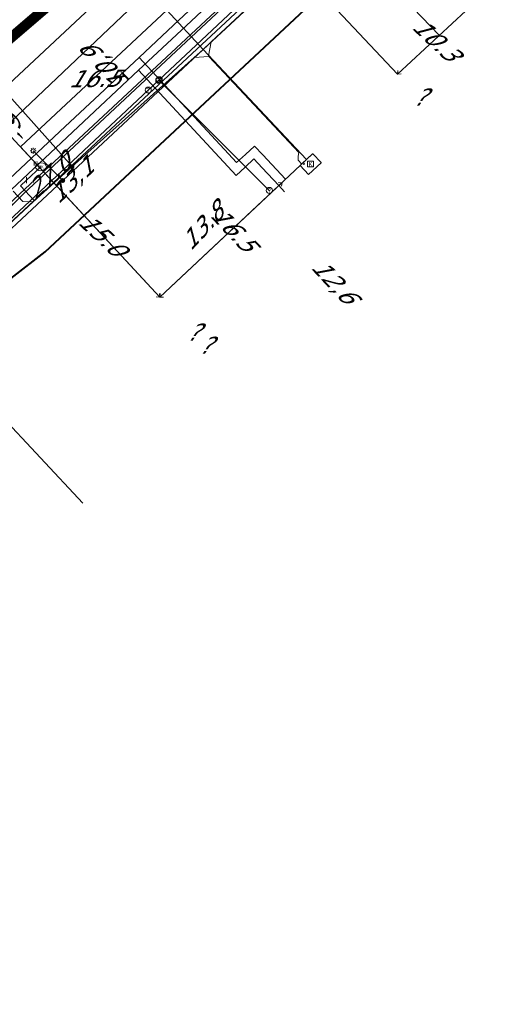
# Model space of a CAD drawing. Header units: metres. Extents: x 124576 to 133557, y 395865 to 402386.
# Tile 336 of 447: x 129942 to 129982, y 401016 to 401097. Entities that reach past the tile are written whole.
import ezdxf
from ezdxf.enums import TextEntityAlignment as Align

# ---------------------------------------------------------------- set-up
doc = ezdxf.new("R2010")
doc.units = ezdxf.units.M
doc.header["$MEASUREMENT"] = 0
for name, color, linetype, lineweight, true_color in [('LG_AanduidingEisVoorzorgsmaatregel', 7, 'Continuous', 40, 0xf7284a), ('LG_Datatransport_Bt_Nederland_NV', 3, 'Continuous', 13, 0x00ff00), ('LG_Datatransport_Eurofiber_Nederland_BV', 3, 'Continuous', 13, 0x00ff00), ('LG_Datatransport_KPN_BV', 3, 'Continuous', 13, 0x00ff00), ('LG_Laag_Spanning', 7, 'Continuous', 13, 0x960000), ('LG_Laag_Spanning_Enexis_Netbeheer_BV', 7, 'Continuous', 13, 0x960000), ('LG_Midden_Spanning', 7, 'Continuous', 13, 0xd20000), ('LG_Midden_Spanning_Enexis_Netbeheer_BV', 7, 'Continuous', 13, 0xd20000), ('LG_Riool_Vrij_Verval_Gemeente_Tilburg_Ruimtelijke_Uitvoering', 7, 'Continuous', 13, 0xca00a0), ('LG_unet-4_Brabant_Water', 5, 'Continuous', 13, 0x0000ff), ('LG_warmte_Ennatuurlijk_BV', 7, 'Continuous', 13, 0x008080), ('MV_Datatransport_lijn', 3, 'Continuous', 0, 0x00ff00), ('MV_warmte_lijn', 7, 'Continuous', 0, 0x008080)]:
    doc.layers.add(name, color=color, linetype=linetype, lineweight=lineweight, true_color=true_color)
for name, color, linetype, lineweight in [('LG_Datatransport_P_KPN_BV', 7, 'Continuous', 0), ('LG_Laag_Spanning_P_Enexis_Netbeheer_BV', 7, 'Continuous', 0), ('LG_Midden_Spanning_P_Enexis_Netbeheer_BV', 7, 'Continuous', 0), ('LG_unet-4_P_Brabant_Water', 7, 'Continuous', 0), ('MV_Datatransport', 7, 'Continuous', 0), ('MV_Laag_Spanning', 7, 'Continuous', 0), ('MV_Laag_Spanning_lijn', 7, 'Continuous', 0), ('MV_Laag_Spanning_pijl', 7, 'Continuous', 0), ('MV_Midden_Spanning', 7, 'Continuous', 0), ('MV_Midden_Spanning_lijn', 7, 'Continuous', 0), ('MV_Midden_Spanning_pijl', 7, 'Continuous', 0), ('MV_unet-4', 7, 'Continuous', 0), ('MV_warmte', 7, 'Continuous', 0)]:
    doc.layers.add(name, color=color, linetype=linetype, lineweight=lineweight)
doc.styles.add('Klic_Annotatie', font='verdanai.ttf', dxfattribs={"oblique": 20, "height": 1.4})
doc.styles.add('Style-Arial', font='arial.ttf')
doc.styles.add('Style-Arial Narrow', font='ARIALN.TTF')

# ---------------------------------------------------------------- blocks, each defined once
blk = doc.blocks.new('Mof')
at = {"layer": 'LG_Laag_Spanning_P_Enexis_Netbeheer_BV'}
h = blk.add_hatch(color=256, dxfattribs=at)
edge = h.paths.add_edge_path()
edge.add_arc((0, 0), 2, 0, 360)
blk = doc.blocks.new('Mof_1')
at = {"layer": 'LG_Midden_Spanning_P_Enexis_Netbeheer_BV'}
h = blk.add_hatch(color=256, dxfattribs=at)
edge = h.paths.add_edge_path()
edge.add_arc((0, 0), 2, 0, 360)
blk = doc.blocks.new('Streetlight')
at = {"layer": 'LG_Laag_Spanning_P_Enexis_Netbeheer_BV'}
for p, q in [((-1.77, 1.77), (-1.06, 1.06)), ((0, 2.5), (0, 1.5)), ((1.77, 1.77), (1.06, 1.06)), ((-1.06, -1.06), (-1.77, -1.77)), ((0, -1.5), (0, -2.5)), ((1.06, -1.06), (1.77, -1.77))]:
    blk.add_line(p, q, dxfattribs=at)
at = {"layer": 'LG_Laag_Spanning_P_Enexis_Netbeheer_BV', "flags": 128}
for points in [[(-2.5, 0), (-1.5, 0)], [(1.5, 0), (2.5, 0)]]:
    blk.add_lwpolyline(points, dxfattribs=at)
at = {"layer": 'LG_Laag_Spanning_P_Enexis_Netbeheer_BV'}
blk.add_circle((0, 0), 1.5, dxfattribs=at)
blk = doc.blocks.new('m_pijl_1')
at = {"layer": 'MV_Midden_Spanning_pijl'}
blk.add_hatch(color=7, dxfattribs=at).paths.add_polyline_path([(-1, -0.33), (-1, 0), (-1, 0.33), (0, 0)])
at = {"layer": 'MV_Midden_Spanning_pijl', "flags": 128}
blk.add_lwpolyline([(-1, 0), (-1, 0.33), (0, 0), (-1, -0.33), (-1, 0)], close=True, dxfattribs=at)
blk = doc.blocks.new('Klantstation')
at = {"layer": 'LG_Laag_Spanning_P_Enexis_Netbeheer_BV', "flags": 128}
blk.add_lwpolyline([(-2.5, -2.31), (2.5, -2.31), (2.5, 2.31), (-2.5, 2.31), (-2.5, -2.31)], close=True, dxfattribs=at)
at = {"layer": 'LG_Laag_Spanning_P_Enexis_Netbeheer_BV', "color": 7, "linetype": 'Continuous', "style": 'Style-Arial Narrow'}
blk.add_text('K', height=3.5, dxfattribs=at).set_placement((0, 0), align=Align.MIDDLE_CENTER)
blk = doc.blocks.new('Klantstation_1')
at = {"layer": 'LG_Midden_Spanning_P_Enexis_Netbeheer_BV', "flags": 128}
blk.add_lwpolyline([(-2.5, -2.31), (2.5, -2.31), (2.5, 2.31), (-2.5, 2.31), (-2.5, -2.31)], close=True, dxfattribs=at)
at = {"layer": 'LG_Midden_Spanning_P_Enexis_Netbeheer_BV', "color": 7, "linetype": 'Continuous', "style": 'Style-Arial Narrow'}
blk.add_text('K', height=3.5, dxfattribs=at).set_placement((0, 0), align=Align.MIDDLE_CENTER)
blk = doc.blocks.new('FireHydrant')
at = {"layer": 'LG_unet-4_P_Brabant_Water'}
blk.add_ellipse((0, 0), major_axis=(4.45, 0), ratio=0.727642, dxfattribs=at)
at = {"layer": 'LG_unet-4_P_Brabant_Water', "style": 'Style-Arial'}
blk.add_text('BK', height=2.5, dxfattribs=at).set_placement((0, 0), align=Align.MIDDLE_CENTER)
blk = doc.blocks.new('Afsluiter_2')
at = {"layer": 'LG_unet-4_P_Brabant_Water'}
blk.add_line((0, -2.5), (0, 2.5), dxfattribs=at)
blk.add_solid([(-0.25, 2.5), (0.25, 2.5), (-0.25, -2.5), (0.25, -2.5)], dxfattribs=at)
blk = doc.blocks.new('Onbekend_3')
at = {"layer": 'LG_Datatransport_P_KPN_BV'}
blk.add_hatch(color=256, dxfattribs=at).paths.add_polyline_path([(-0.25, -1.07, -0.262633), (0.23, 0.15), (0.59, 0.47, 0.379827), (0.7, 1.26), (0.69, 1.26, 0.228508), (-0.03, 1.53), (-0.03, 1.52, 0.459053), (-0.82, 0.79), (-1.29, 0.85, -0.414214), (-0.08, 2, -0.243799), (1.09, 1.52, -0.379827), (0.9, 0.11), (0.54, -0.2, 0.262633), (0.23, -1.08), (-0.17, -1.07)])
blk.add_circle((0, 0), 2.5, dxfattribs=at)
at = {"layer": 'LG_Datatransport_P_KPN_BV', "extrusion": (0, 0, -1)}
blk.add_solid([(0.34, -2.06), (-0.21, -2.06), (0.34, -1.51), (-0.21, -1.51)], dxfattribs=at)

msp = doc.modelspace()

# ---------------------------------------------------------------- linework, layer by layer
at = {"layer": 'LG_AanduidingEisVoorzorgsmaatregel', "flags": 128}
for points in [[(129940.823, 401075.518), (129943.648, 401077.716), (129943.649, 401077.716), (130089.541, 401213.815)], [(129885.234, 401043.37), (129936.258, 401091.887), (129974.589, 401124.718)], [(129885.284, 401043.349), (129936.291, 401091.85), (129974.656, 401124.709)], [(129885.335, 401043.328), (129936.325, 401091.813), (129974.723, 401124.7)], [(129885.385, 401043.307), (129936.358, 401091.776), (129974.79, 401124.692)], [(129885.436, 401043.286), (129936.393, 401091.74), (129974.856, 401124.683)], [(129885.486, 401043.265), (129936.425, 401091.701), (129974.924, 401124.675)], [(129885.537, 401043.244), (129936.459, 401091.664), (129974.99, 401124.666)], [(129885.587, 401043.223), (129936.492, 401091.627), (129975.057, 401124.658)], [(129885.638, 401043.202), (129936.526, 401091.59), (129975.124, 401124.649)], [(129885.688, 401043.181), (129936.559, 401091.553), (129975.191, 401124.641)], [(129885.739, 401043.16), (129936.593, 401091.516), (129975.258, 401124.632)], [(129885.789, 401043.139), (129936.626, 401091.479), (129975.325, 401124.623)], [(129885.84, 401043.118), (129936.66, 401091.442), (129975.392, 401124.615)], [(129885.89, 401043.097), (129936.693, 401091.405), (129975.459, 401124.606)], [(129885.941, 401043.076), (129936.727, 401091.367), (129975.526, 401124.598)]]:
    msp.add_lwpolyline(points, dxfattribs=at)
at = {"layer": 'LG_Datatransport_Bt_Nederland_NV', "flags": 128}
for points in [[(130057.96, 401015.79), (130072.14, 401054.94), (130076.88, 401059.26), (130068.69, 401067.88), (130062.23, 401075.17), (130060.84, 401076.74), (130049.17, 401089.38), (130042.81, 401096.26), (130037.59, 401101.91), (130030.36, 401109.39), (130011.58, 401128.65), (130006.2, 401131.39), (130002.91, 401131.92), (129998.92, 401132.09), (129994.97, 401131.1), (129991.77, 401129.13), (129985.51, 401123.61), (129977.02, 401115.32), (129941.88, 401082.49), (129933.74, 401074.52), (129926.53, 401067.59), (129919.58, 401061), (129906.21, 401049.02), (129895.76, 401038.993)], [(130072.14, 401054.938), (130076.883, 401059.263), (130068.689, 401067.88), (130062.232, 401075.167), (130060.839, 401076.739), (130049.167, 401089.38), (130042.814, 401096.264), (130037.591, 401101.915), (130030.355, 401109.387), (130011.584, 401128.649), (130006.203, 401131.388), (130002.912, 401131.916), (129998.921, 401132.086), (129994.966, 401131.101), (129991.766, 401129.132), (129985.507, 401123.608), (129977.02, 401115.316), (129941.881, 401082.494), (129933.744, 401074.523), (129926.525, 401067.595), (129919.583, 401061.003), (129906.213, 401049.019), (129895.763, 401038.992)]]:
    msp.add_lwpolyline(points, dxfattribs=at)
at = {"layer": 'LG_Datatransport_Eurofiber_Nederland_BV', "flags": 128}
msp.add_lwpolyline([(129896.022, 401038.884), (129911.5, 401053.7), (129921.1, 401063.1), (129929.1, 401070.7), (129931.6, 401073.1), (129942, 401082.9), (129962.5, 401102), (129973.2, 401112)], dxfattribs=at)
at = {"layer": 'LG_Datatransport_KPN_BV'}
msp.add_line((129953.01, 401091.84), (129962.114, 401082.769), dxfattribs=at)
at = {"layer": 'LG_Datatransport_KPN_BV', "flags": 128}
for points in [[(129980.498, 401117.353), (129974.878, 401112.332), (129953.051, 401091.878)], [(129953.051, 401091.878), (129953.01, 401091.84), (129952.143, 401091.028)], [(129952.143, 401091.028), (129938.394, 401078.144), (129918.675, 401059.74), (129912.487, 401053.963)]]:
    msp.add_lwpolyline(points, dxfattribs=at)
at = {"layer": 'LG_Laag_Spanning', "flags": 128}
msp.add_lwpolyline([(129965.348, 401084.087), (129965.349, 401084.087), (129965.35, 401084.088), (129965.351, 401084.088), (129965.352, 401084.089), (129965.354, 401084.09), (129966.376, 401085.047), (129966.377, 401085.048), (129966.377, 401085.049), (129966.378, 401085.05), (129966.379, 401085.051), (129966.379, 401085.052), (129966.379, 401085.053), (129966.379, 401085.055), (129966.379, 401085.056), (129966.378, 401085.057), (129966.378, 401085.058), (129966.377, 401085.059), (129966.376, 401085.061), (129965.692, 401085.791), (129965.691, 401085.792), (129965.69, 401085.792), (129965.689, 401085.793), (129965.688, 401085.794), (129965.687, 401085.794), (129965.686, 401085.794), (129965.684, 401085.794), (129965.683, 401085.794), (129965.682, 401085.794), (129965.681, 401085.793), (129965.68, 401085.792), (129965.678, 401085.791), (129965.167, 401085.312), (129964.656, 401084.833), (129964.655, 401084.832), (129964.655, 401084.831), (129964.654, 401084.83), (129964.654, 401084.829), (129964.653, 401084.828), (129964.653, 401084.827), (129964.653, 401084.825), (129964.653, 401084.824), (129964.654, 401084.823), (129964.654, 401084.822), (129964.655, 401084.821), (129964.656, 401084.819), (129965.34, 401084.09), (129965.341, 401084.089), (129965.342, 401084.089), (129965.343, 401084.088), (129965.344, 401084.088), (129965.345, 401084.087), (129965.346, 401084.087), (129965.348, 401084.087)], dxfattribs=at)
at = {"layer": 'LG_Laag_Spanning_Enexis_Netbeheer_BV'}
for p, q in [((129956.671, 401094.382), (129965.174, 401085.305)), ((129956.671, 401094.382), (129965.174, 401085.305)), ((129945.106, 401083.587), (129942.671, 401086.036))]:
    msp.add_line(p, q, dxfattribs=at)
at = {"layer": 'LG_Laag_Spanning_Enexis_Netbeheer_BV', "flags": 128}
for points in [[(130009.723, 401152.812), (130011.982, 401150.391), (130012.609, 401149.719), (130013.292, 401148.988), (130013.791, 401148.454), (130013.768, 401147.776), (130013.616, 401147.634), (130013.312, 401147.351), (129994.73, 401129.862), (129991.053, 401126.402), (129989.957, 401125.449), (129975.694, 401112.137), (129970.472, 401107.262), (129961.52, 401098.907), (129956.671, 401094.382), (129945.106, 401083.587), (129928.995, 401068.55), (129917.255, 401057.593), (129916.642, 401057.021), (129911.516, 401052.237), (129896.845, 401038.542)], [(129956.671, 401094.382), (129961.52, 401098.907), (129970.472, 401107.262), (129975.694, 401112.137), (129989.957, 401125.449), (129991.053, 401126.402)], [(129956.671, 401094.382), (129961.52, 401098.907), (129970.472, 401107.262), (129975.694, 401112.137), (129989.957, 401125.449), (129991.053, 401126.402)], [(129896.845, 401038.542), (129911.516, 401052.237), (129916.642, 401057.021), (129917.255, 401057.593), (129928.995, 401068.55), (129945.106, 401083.587), (129956.671, 401094.382), (129961.52, 401098.907), (129970.472, 401107.262), (129975.694, 401112.137), (129989.957, 401125.449)], [(129896.845, 401038.542), (129911.516, 401052.237), (129916.642, 401057.021), (129917.255, 401057.593), (129928.995, 401068.55), (129945.106, 401083.587), (129956.671, 401094.382)], [(129896.845, 401038.542), (129911.516, 401052.237), (129916.642, 401057.021), (129917.255, 401057.593), (129928.995, 401068.55), (129945.106, 401083.587), (129956.671, 401094.382)]]:
    msp.add_lwpolyline(points, dxfattribs=at)
at = {"layer": 'LG_Midden_Spanning', "flags": 128}
msp.add_lwpolyline([(129965.348, 401084.087), (129965.349, 401084.087), (129965.35, 401084.088), (129965.351, 401084.088), (129965.352, 401084.089), (129965.354, 401084.09), (129966.376, 401085.047), (129966.377, 401085.048), (129966.377, 401085.049), (129966.378, 401085.05), (129966.379, 401085.051), (129966.379, 401085.052), (129966.379, 401085.053), (129966.379, 401085.055), (129966.379, 401085.056), (129966.378, 401085.057), (129966.378, 401085.058), (129966.377, 401085.059), (129966.376, 401085.061), (129965.692, 401085.791), (129965.691, 401085.792), (129965.69, 401085.792), (129965.689, 401085.793), (129965.688, 401085.794), (129965.687, 401085.794), (129965.686, 401085.794), (129965.684, 401085.794), (129965.683, 401085.794), (129965.682, 401085.794), (129965.681, 401085.793), (129965.68, 401085.792), (129965.678, 401085.791), (129964.784, 401084.953), (129964.656, 401084.833), (129964.655, 401084.832), (129964.655, 401084.831), (129964.654, 401084.83), (129964.654, 401084.829), (129964.653, 401084.828), (129964.653, 401084.827), (129964.653, 401084.825), (129964.653, 401084.824), (129964.654, 401084.823), (129964.654, 401084.822), (129964.655, 401084.821), (129964.656, 401084.819), (129965.34, 401084.09), (129965.341, 401084.089), (129965.342, 401084.089), (129965.343, 401084.088), (129965.344, 401084.088), (129965.345, 401084.087), (129965.346, 401084.087), (129965.348, 401084.087)], dxfattribs=at)
at = {"layer": 'LG_Midden_Spanning_Enexis_Netbeheer_BV'}
for p, q in [((129957.34, 401095.002), (129971.57, 401108.286)), ((129957.133, 401093.801), (129955.939, 401093.724)), ((129955.939, 401093.724), (129945.871, 401084.732)), ((129955.939, 401093.724), (129945.871, 401084.732)), ((129955.939, 401093.724), (129945.871, 401084.732)), ((129955.939, 401093.724), (129945.871, 401084.732)), ((129955.939, 401093.724), (129945.871, 401084.732)), ((129945.871, 401084.732), (129942.673, 401081.827)), ((129945.871, 401084.732), (129942.673, 401081.827)), ((129945.871, 401084.732), (129942.673, 401081.827)), ((129945.871, 401084.732), (129942.673, 401081.827)), ((129945.871, 401084.732), (129942.673, 401081.827))]:
    msp.add_line(p, q, dxfattribs=at)
at = {"layer": 'LG_Midden_Spanning_Enexis_Netbeheer_BV', "flags": 128}
for points in [[(129984.823, 401140.468), (129986.398, 401138.786), (129993.1, 401131.627), (129994.003, 401130.662), (129993.967, 401128.845), (129990.785, 401126.167), (129989.972, 401125.464), (129971.57, 401108.286), (129957.34, 401095.002), (129957.1, 401093.836), (129957.133, 401093.801), (129964.535, 401085.906), (129964.498, 401085.578), (129964.488, 401085.269), (129964.791, 401084.946)], [(129955.939, 401093.724), (129956.629, 401094.338), (129957.34, 401095.002), (129971.57, 401108.286), (129989.972, 401125.464), (129990.785, 401126.167), (129995.618, 401128.938), (130000.36, 401130.002), (130010.489, 401128.35), (130010.779, 401128.178), (130013.262, 401125.9)], [(129955.939, 401093.724), (129956.629, 401094.338), (129957.34, 401095.002), (129971.57, 401108.286), (129989.972, 401125.464), (129990.785, 401126.167), (129995.618, 401128.938), (130000.36, 401130.002), (130010.489, 401128.35), (130010.779, 401128.178), (130013.262, 401125.9)], [(129957.34, 401095.002), (129971.57, 401108.286), (129989.972, 401125.464), (129990.785, 401126.167), (129995.618, 401128.938), (130000.36, 401130.002), (130010.489, 401128.35), (130010.779, 401128.178), (130013.262, 401125.9)], [(129955.939, 401093.724), (129956.629, 401094.338), (129957.34, 401095.002), (129971.57, 401108.286)], [(129955.939, 401093.724), (129956.629, 401094.338), (129957.34, 401095.002)], [(129957.34, 401095.002), (129957.1, 401093.836), (129957.133, 401093.801)], [(129936.438, 401074.446), (129936.041, 401074.871), (129935.99, 401074.935), (129936.08, 401075.703), (129942.673, 401081.827), (129945.871, 401084.732), (129955.939, 401093.724), (129957.133, 401093.801), (129964.535, 401085.906), (129964.498, 401085.578), (129964.488, 401085.269), (129964.791, 401084.946)], [(129957.133, 401093.801), (129964.535, 401085.906), (129964.498, 401085.578), (129964.488, 401085.269), (129964.791, 401084.946)], [(129941.024, 401082.699), (129941.821, 401081.855), (129942.673, 401081.827)], [(129941.024, 401082.699), (129941.821, 401081.855), (129942.673, 401081.827)], [(129941.024, 401082.699), (129941.821, 401081.855), (129942.673, 401081.827)], [(129941.024, 401082.699), (129941.821, 401081.855), (129942.673, 401081.827)], [(129941.024, 401082.699), (129941.821, 401081.855), (129942.673, 401081.827)], [(129942.673, 401081.827), (129936.08, 401075.703), (129935.99, 401074.935)]]:
    msp.add_lwpolyline(points, dxfattribs=at)
at = {"layer": 'LG_Riool_Vrij_Verval_Gemeente_Tilburg_Ruimtelijke_Uitvoering'}
for p, q in [((129966.03, 401115.2), (129928.15, 401079.88)), ((129963.65, 401110.08), (129931.53, 401079.6))]:
    msp.add_line(p, q, dxfattribs=at)
at = {"layer": 'LG_unet-4_Brabant_Water'}
msp.add_line((129942.13, 401083.61), (129943.31, 401084.72), dxfattribs=at)
at = {"layer": 'LG_unet-4_Brabant_Water', "flags": 128}
for points in [[(129988.62, 401124.65), (129967.19, 401104.69), (129942.76, 401081.94)], [(129976.11, 401095.54), (129967.53, 401104.47), (129967.19, 401104.69)], [(129942.76, 401081.94), (129941.63, 401083.15), (129942.13, 401083.61)], [(129942.76, 401081.94), (129896.428, 401038.716)]]:
    msp.add_lwpolyline(points, dxfattribs=at)
at = {"layer": 'LG_warmte_Ennatuurlijk_BV'}
for p, q in [((129962.681, 401082.97), (129963.119, 401083.38)), ((129963.378, 401082.664), (129962.9, 401083.175))]:
    msp.add_line(p, q, dxfattribs=at)
at = {"layer": 'LG_warmte_Ennatuurlijk_BV', "flags": 128}
for points in [[(129951.346, 401092.656), (129955.273, 401096.33), (129963.322, 401103.861), (129964.036, 401104.529), (129972.085, 401112.059)], [(129951.384, 401093.718), (129954.211, 401096.363), (129962.083, 401103.729), (129962.974, 401104.562), (129970.846, 401111.927)], [(129951.384, 401093.718), (129945.31, 401088.035), (129936.547, 401079.836), (129927.784, 401071.637), (129927.054, 401070.954), (129927.738, 401070.224), (129928.421, 401069.494), (129929.104, 401068.764), (129928.465, 401068.166), (129927.826, 401067.567), (129927.143, 401068.297), (129926.459, 401069.028), (129925.776, 401069.758), (129925.043, 401069.072), (129916.28, 401060.873), (129907.517, 401052.675), (129898.754, 401044.476), (129893.776, 401039.818)], [(129951.384, 401093.718), (129958.742, 401085.795), (129959.422, 401085.062), (129960.153, 401085.741), (129960.886, 401086.422), (129961.57, 401085.692), (129963.448, 401083.687)], [(129894.537, 401039.502), (129898.723, 401043.418), (129907.485, 401051.617), (129916.248, 401059.816), (129925.01, 401068.015), (129925.74, 401068.698), (129926.423, 401067.968), (129927.107, 401067.237), (129927.79, 401066.507), (129928.52, 401067.19), (129929.434, 401068.045), (129930.164, 401068.728), (129929.481, 401069.458), (129928.797, 401070.189), (129928.114, 401070.919), (129928.856, 401071.613), (129937.618, 401079.812), (129946.381, 401088.01), (129951.346, 401092.656)], [(129951.346, 401092.656), (129958.702, 401084.735), (129959.382, 401084.002), (129960.117, 401084.684), (129960.85, 401085.364), (129961.534, 401084.634), (129962.9, 401083.175)]]:
    msp.add_lwpolyline(points, dxfattribs=at)
at = {"layer": 'MV_Datatransport_lijn'}
msp.add_line((129953.092, 401073.987), (129934.699, 401093.795), dxfattribs=at)
at = {"layer": 'MV_Laag_Spanning_lijn'}
for p, q in [((129953.678, 401097.607), (129956.671, 401094.382)), ((129953.092, 401073.987), (129941.615, 401086.348))]:
    msp.add_line(p, q, dxfattribs=at)
at = {"layer": 'MV_Laag_Spanning_pijl'}
for p, q in [((129941.615, 401086.348), (129953.678, 401097.607)), ((129946.746, 401057.023), (129932.725, 401072.032))]:
    msp.add_line(p, q, dxfattribs=at)
at = {"layer": 'MV_Midden_Spanning_lijn'}
msp.add_line((129945.871, 401084.732), (129938.445, 401093.047), dxfattribs=at)
at = {"layer": 'MV_Midden_Spanning_pijl'}
for p, q in [((129960.525, 401113.661), (129938.749, 401093.318)), ((129953.092, 401073.987), (129965.134, 401085.267)), ((129946.746, 401057.023), (129920.777, 401084.821))]:
    msp.add_line(p, q, dxfattribs=at)
at = {"layer": 'MV_warmte_lijn'}
for p, q in [((129972.676, 401092.333), (129962.303, 401103.42)), ((129980.218, 401099.36), (129972.678, 401092.344)), ((129972.678, 401092.344), (129972.71, 401092.648)), ((129972.678, 401092.344), (129972.984, 401092.354)), ((129942.749, 401085.125), (129943.053, 401085.094)), ((129942.749, 401085.125), (129942.759, 401084.819)), ((129953.092, 401073.987), (129963.163, 401083.421)), ((129963.163, 401083.421), (129962.857, 401083.41)), ((129963.163, 401083.421), (129963.132, 401083.117)), ((129953.092, 401073.987), (129952.788, 401074.019)), ((129953.092, 401073.987), (129953.083, 401074.293)), ((129953.092, 401073.987), (129953.123, 401074.291)), ((129953.092, 401073.987), (129953.398, 401073.998))]:
    msp.add_line(p, q, dxfattribs=at)
at = {"layer": 'MV_warmte_lijn', "flags": 128}
msp.add_lwpolyline([(129953.092, 401073.987), (129942.885, 401084.979), (129942.749, 401085.125)], dxfattribs=at)

# ---------------------------------------------------------------- block references
at = {"layer": 'LG_Datatransport_P_KPN_BV', "xscale": 0.1, "yscale": 0.1, "zscale": 0.1}
for p in [(129953.051, 401091.878), (129953.051, 401091.878), (129953.01, 401091.84), (129952.143, 401091.028), (129952.143, 401091.028), (129962.114, 401082.769)]:
    msp.add_blockref('Onbekend_3', p, dxfattribs=at)
at = {"layer": 'LG_Laag_Spanning_P_Enexis_Netbeheer_BV', "xscale": 0.1, "yscale": 0.1, "zscale": 0.1, "rotation": 225}
msp.add_blockref('Streetlight', (129942.671, 401086.036), dxfattribs=at)
at = {"layer": 'LG_Laag_Spanning_P_Enexis_Netbeheer_BV', "xscale": 0.1, "yscale": 0.1, "zscale": 0.1}
for name, p in [('Klantstation', (129965.516, 401084.941)), ('Mof', (129945.106, 401083.587))]:
    msp.add_blockref(name, p, dxfattribs=at)
at = {"layer": 'LG_Midden_Spanning_P_Enexis_Netbeheer_BV', "xscale": 0.1, "yscale": 0.1, "zscale": 0.1, "rotation": 359}
msp.add_blockref('Mof_1', (129945.871, 401084.732), dxfattribs=at)
at = {"layer": 'LG_Midden_Spanning_P_Enexis_Netbeheer_BV', "xscale": 0.1, "yscale": 0.1, "zscale": 0.1}
msp.add_blockref('Klantstation_1', (129965.516, 401084.941), dxfattribs=at)
at = {"layer": 'LG_unet-4_P_Brabant_Water', "xscale": 0.1, "yscale": 0.1, "zscale": 0.1}
for name, p in [('FireHydrant', (129943.31, 401084.72)), ('Afsluiter_2', (129942.13, 401083.61))]:
    msp.add_blockref(name, p, dxfattribs=at)
at = {"layer": 'MV_Midden_Spanning_pijl', "xscale": 0.1, "yscale": 0.1, "zscale": 0.1, "rotation": 43}
msp.add_blockref('m_pijl_1', (129965, 401085), dxfattribs=at)

# ---------------------------------------------------------------- texts
at = {"layer": 'MV_Datatransport', "style": 'Klic_Annotatie', "oblique": 20}
for s, rotation, p in [('10,9', 133.1, (129948.795, 401092.831)), ('27.0', 43, (129943.896, 401083.891)), ('13,1', 43.1, (129945.786, 401083.537)), ('12,6', 312.9, (129967.409, 401075.352))]:
    msp.add_text(s, height=1.4, rotation=rotation, dxfattribs=at).set_placement(p, align=Align.MIDDLE_CENTER)
at = {"layer": 'MV_Laag_Spanning', "style": 'Klic_Annotatie', "oblique": 20}
msp.add_text('16.5', height=1.4, rotation=1, dxfattribs=at).set_placement((129947.647, 401091.978), align=Align.MIDDLE_CENTER)
at = {"layer": 'MV_Midden_Spanning', "style": 'Klic_Annotatie', "oblique": 20}
msp.add_text('16.5', height=1.4, rotation=313, dxfattribs=at).set_placement((129959.113, 401079.627), align=Align.MIDDLE_CENTER)
at = {"layer": 'MV_unet-4', "style": 'Klic_Annotatie', "oblique": 20}
msp.add_text(',9', height=1.4, rotation=89.2, dxfattribs=at).set_placement((129940.9, 401087.92), align=Align.MIDDLE_CENTER)
at = {"layer": 'MV_warmte', "style": 'Klic_Annotatie', "oblique": 20}
for s, rotation, p in [('10.3', 317, (129975.778, 401095.229)), ('13.8', 47, (129956.555, 401079.746)), ('15.0', 317, (129948.285, 401079.164))]:
    msp.add_text(s, height=1.4, rotation=rotation, dxfattribs=at).set_placement(p, align=Align.MIDDLE_CENTER)
for p in [(129974.431, 401090.459), (129955.764, 401071.11), (129956.768, 401070.028)]:
    msp.add_text('?', height=1.4, dxfattribs=at).set_placement(p, align=Align.MIDDLE_CENTER)

doc.saveas('drawing.dxf')
